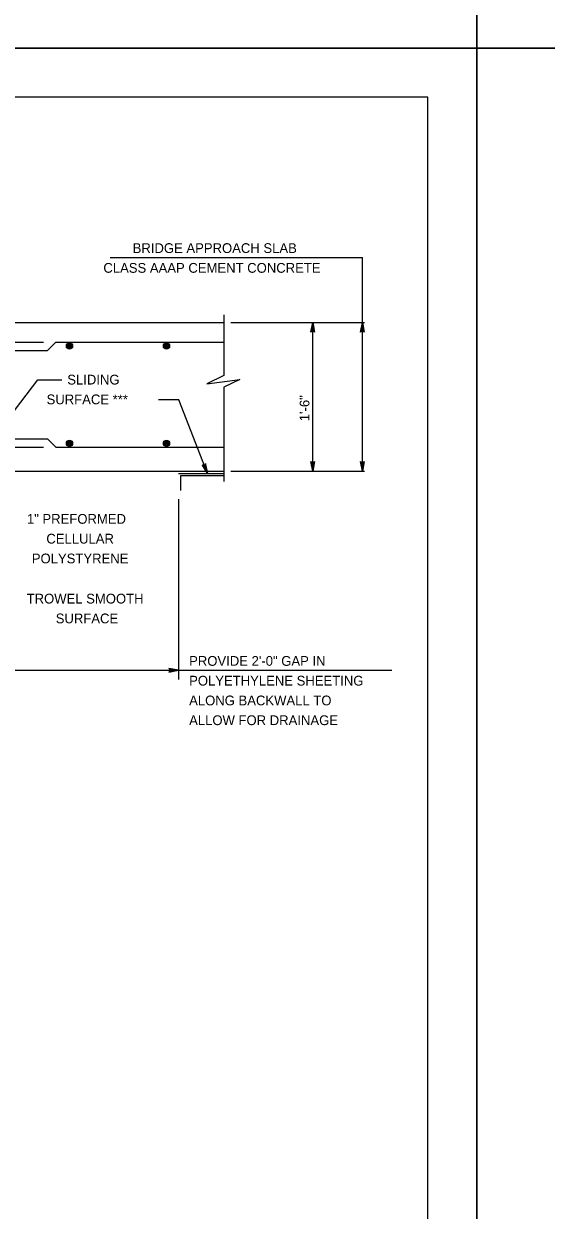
# Model space of a CAD drawing. Extents: x 636530 to 644067, y 294168 to 299122.
# Drawn here: x 639708.7 to 639869.1, y 295593.7 to 295958 of the extents above; entities that cross this region are included whole.
import ezdxf

# ---------------------------------------------------------------- set-up
doc = ezdxf.new("R2010")
doc.units = 0
doc.layers.add('1', color=7, linetype='Continuous')
doc.layers.add('PLT-BNDY', color=7, linetype='Continuous')

msp = doc.modelspace()

# ---------------------------------------------------------------- linework, layer by layer
at = {"layer": '1'}
for p, q in [((639832.78, 295935.48), (639046.78, 295935.48)), ((639832.78, 295371.48), (639832.78, 295935.48)), ((639735.24, 295886.23), (639812.67, 295886.23)), ((639812.67, 295820.58), (639812.67, 295886.23)), ((639770.11, 295868.6), (639770.11, 295849.94)), ((639621.45, 295866.3), (639770.11, 295866.3)), ((639772.31, 295866.3), (639813.35, 295866.3)), ((639797.43, 295820.58), (639797.43, 295866.3)), ((639630.97, 295860.18), (639714.79, 295860.18)), ((639716.06, 295857.64), (639718.6, 295860.18)), ((639718.6, 295860.18), (639770.11, 295860.18)), ((639632.19, 295857.64), (639716.06, 295857.64)), ((639691.13, 295819.94), (639713.09, 295848.67)), ((639713.09, 295848.67), (639720.43, 295848.67)), ((639770.11, 295846.42), (639770.11, 295817.48)), ((639756.38, 295842.56), (639750.15, 295842.56)), ((639765.12, 295819.94), (639756.38, 295842.56)), ((639632.19, 295830.51), (639716.06, 295830.51)), ((639716.06, 295830.51), (639718.6, 295827.97)), ((639630.97, 295827.97), (639714.79, 295827.97)), ((639718.6, 295827.97), (639770.11, 295827.97)), ((639620.76, 295820.58), (639770.11, 295820.58)), ((639756.29, 295819.94), (639770.11, 295819.94)), ((639756.92, 295819.31), (639770.11, 295819.31)), ((639756.92, 295814.63), (639756.92, 295819.31)), ((639772.31, 295820.58), (639813.35, 295820.58)), ((639756.29, 295811.99), (639756.29, 295756.67)), ((639694.93, 295759.49), (639756.29, 295759.49)), ((639756.29, 295759.49), (639821.69, 295759.49))]:
    msp.add_line(p, q, dxfattribs=at)
for points in [[(639797.43, 295866.3), (639797.99, 295863.31), (639797.83, 295863.54), (639797.63, 295863.66), (639797.43, 295863.7), (639797.23, 295863.66), (639797.03, 295863.54), (639796.87, 295863.31), (639797.43, 295866.3), (639797.03, 295863.54), (639797.23, 295863.66), (639797.43, 295866.3), (639797.43, 295863.7), (639797.63, 295863.66), (639797.43, 295866.3), (639797.83, 295863.54)], [(639812.67, 295866.3), (639813.23, 295863.31), (639813.07, 295863.54), (639812.87, 295863.66), (639812.67, 295863.7), (639812.47, 295863.66), (639812.27, 295863.54), (639812.11, 295863.31), (639812.67, 295866.3), (639812.27, 295863.54), (639812.47, 295863.66), (639812.67, 295866.3), (639812.67, 295863.7), (639812.87, 295863.66), (639812.67, 295866.3), (639813.07, 295863.54)], [(639770.11, 295849.94), (639764.92, 295847.4), (639775.07, 295848.78), (639770.11, 295846.42)], [(639765.12, 295819.94), (639764.56, 295822.92), (639764.53, 295822.79), (639764.5, 295822.65), (639764.43, 295822.56), (639764.35, 295822.47), (639764.27, 295822.42), (639764.18, 295822.37), (639764.08, 295822.35), (639763.98, 295822.33), (639763.87, 295822.34), (639763.75, 295822.36), (639763.64, 295822.44), (639763.52, 295822.52), (639765.12, 295819.94), (639763.64, 295822.44), (639763.75, 295822.36), (639765.12, 295819.94), (639763.87, 295822.34), (639763.98, 295822.33), (639765.12, 295819.94), (639764.08, 295822.35), (639764.18, 295822.37), (639765.12, 295819.94), (639764.27, 295822.42), (639764.35, 295822.47), (639765.12, 295819.94), (639764.43, 295822.56), (639764.5, 295822.65), (639765.12, 295819.94), (639764.53, 295822.79)], [(639797.43, 295820.58), (639796.87, 295823.56), (639797.03, 295823.33), (639797.23, 295823.21), (639797.43, 295823.18), (639797.63, 295823.21), (639797.83, 295823.33), (639797.99, 295823.56), (639797.43, 295820.58), (639797.83, 295823.33), (639797.63, 295823.21), (639797.43, 295820.58), (639797.43, 295823.18), (639797.23, 295823.21), (639797.43, 295820.58), (639797.03, 295823.33)], [(639812.67, 295820.58), (639812.11, 295823.56), (639812.27, 295823.33), (639812.47, 295823.21), (639812.67, 295823.18), (639812.87, 295823.21), (639813.07, 295823.33), (639813.23, 295823.56), (639812.67, 295820.58), (639813.07, 295823.33), (639812.87, 295823.21), (639812.67, 295820.58), (639812.67, 295823.18), (639812.47, 295823.21), (639812.67, 295820.58), (639812.27, 295823.33)], [(639756.29, 295759.49), (639753.31, 295760.05), (639753.42, 295759.97), (639753.54, 295759.89), (639753.6, 295759.79), (639753.65, 295759.69), (639753.67, 295759.59), (639753.69, 295759.49), (639753.67, 295759.39), (639753.65, 295759.29), (639753.6, 295759.19), (639753.54, 295759.09), (639753.42, 295759.01), (639753.31, 295758.93), (639756.29, 295759.49), (639753.42, 295759.01), (639753.54, 295759.09), (639756.29, 295759.49), (639753.6, 295759.19), (639753.65, 295759.29), (639756.29, 295759.49), (639753.67, 295759.39), (639753.69, 295759.49), (639756.29, 295759.49), (639753.67, 295759.59), (639753.65, 295759.69), (639756.29, 295759.49), (639753.6, 295759.79), (639753.54, 295759.89), (639756.29, 295759.49), (639753.42, 295759.97)]]:
    msp.add_lwpolyline(points, dxfattribs=at)
for centre, radius in [((639722.8, 295859), 0.952), ((639722.8, 295859), 0.714), ((639722.8, 295859), 0.476), ((639722.8, 295859), 0.238), ((639752.56, 295859), 0.952), ((639752.56, 295859), 0.714), ((639752.56, 295859), 0.476), ((639752.56, 295859), 0.238), ((639722.8, 295829.15), 0.952), ((639752.56, 295829.15), 0.952), ((639722.8, 295829.15), 0.714), ((639722.8, 295829.15), 0.476), ((639722.8, 295829.15), 0.238), ((639752.56, 295829.15), 0.714), ((639752.56, 295829.15), 0.476), ((639752.56, 295829.15), 0.238)]:
    msp.add_circle(centre, radius, dxfattribs=at)
at = {"layer": 'PLT-BNDY'}
for points in [[(639006.78, 296544.48), (639847.78, 296544.48), (639847.78, 295950.48), (639006.78, 295950.48)], [(639847.78, 296544.48), (640688.78, 296544.48), (640688.78, 295950.48), (639847.78, 295950.48)], [(639006.78, 295950.48), (639847.78, 295950.48), (639847.78, 295356.48), (639006.78, 295356.48)], [(639847.78, 295950.48), (640688.78, 295950.48), (640688.78, 295356.48), (639847.78, 295356.48)]]:
    msp.add_lwpolyline(points, close=True, dxfattribs=at)

# ---------------------------------------------------------------- texts
at = {"layer": '1'}
for s, p in [('BRIDGE APPROACH SLAB', (639742.18, 295887.59)), ('CLASS AAAP CEMENT CONCRETE', (639733.19, 295881.52)), ('PROVIDE 2\'-0" GAP IN', (639759.51, 295760.86)), ('POLYETHYLENE SHEETING', (639759.51, 295754.79)), ('ALONG BACKWALL TO', (639759.51, 295748.72)), ('ALLOW FOR DRAINAGE', (639759.51, 295742.65))]:
    msp.add_text(s, height=3, dxfattribs=at).set_placement(p)
for s, rotation, p in [('SLIDING', 360, (639722.11, 295847.22)), ('SURFACE ***', 360, (639715.76, 295841.15)), ('1\'-6"', 90, (639796.43, 295835.95)), ('1" PREFORMED', 360, (639709.73, 295804.46)), ('CELLULAR', 360, (639715.69, 295798.38)), ('POLYSTYRENE', 360, (639711.23, 295792.31)), ('TROWEL SMOOTH', 360, (639709.64, 295779.98)), ('SURFACE', 360, (639718.57, 295773.9))]:
    msp.add_text(s, height=3, rotation=rotation, dxfattribs=at).set_placement(p)

doc.saveas('drawing.dxf')
